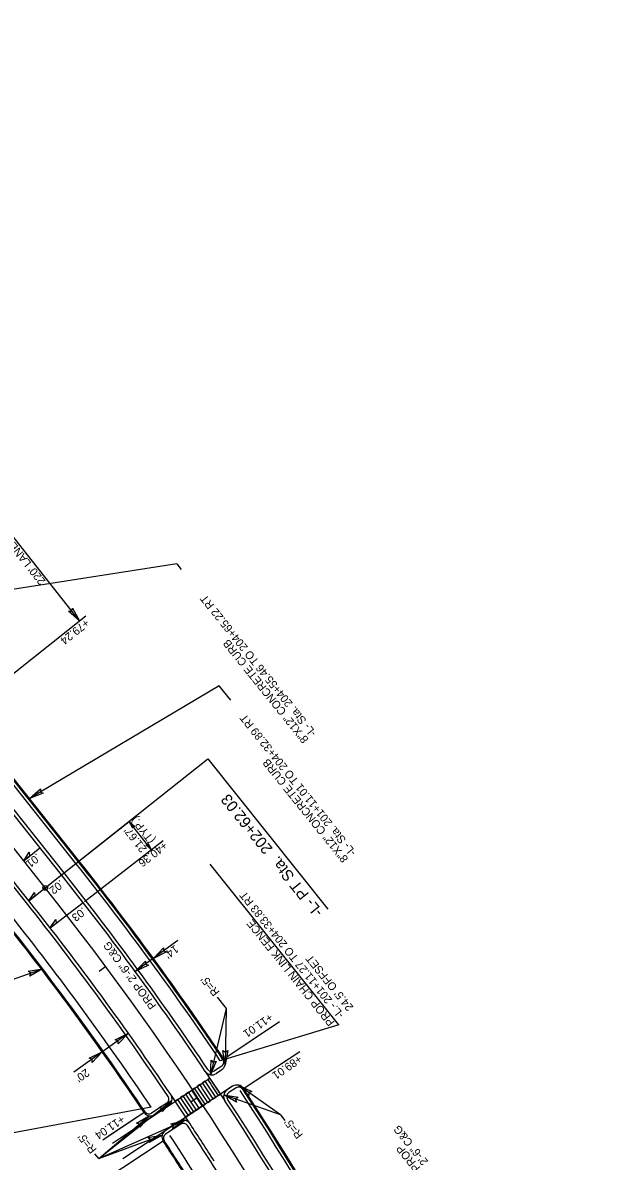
# Model space of a CAD drawing. Extents: x 472216 to 481979, y 489069 to 507339.
# Drawn here: x 474095 to 474465, y 505490 to 506201 of the extents above; entities that cross this region are included whole.
import ezdxf

# ---------------------------------------------------------------- set-up
doc = ezdxf.new("R2010")
doc.units = 0
for name, color, linetype in [('Old_Level_12', 7, 'Continuous'), ('Prop Drainage Structure Drop Inlet Grate 2 Narrow Slots and Sag Grates 840 24 CELL', 7, 'Continuous'), ('Prop Drainage Structure Drop Inlet Grate 2 Wide Slots and Sag Grates 840 22 Label', 7, 'Continuous'), ('Prop Drainage Structure Outlet Berm Ditch 850 10 CELL', 7, 'Continuous'), ('Prop Drainage Structure Pipe CSP 15in', 7, 'Continuous'), ('Prop Drainage Structure Pipe RCP 15in Class III Label', 7, 'Continuous'), ('Prop Drainage Structure Pipe RCP 24in Class III Label', 7, 'Continuous'), ('Prop Erosion Embankment Toe Protection Label', 7, 'Continuous'), ('Prop Erosion Rip Rap Single Stone CELL', 7, 'Continuous'), ('Prop Grid Mask', 7, 'Continuous'), ('Prop NEU Channel Block Detail CELL', 7, 'Continuous'), ('Sheet Block Revision CELL', 7, 'Continuous'), ('Sheet North Arrow Point CELL', 7, 'Continuous'), ('Sheet PE Seal Cell', 7, 'Continuous'), ('Sheet Plot Border Outside CELL', 7, 'Continuous')]:
    doc.layers.add(name, color=color, linetype=linetype)

msp = doc.modelspace()

# ---------------------------------------------------------------- linework, layer by layer
at = {"layer": 'Old_Level_12'}
for p, q in [((474109.5, 505660.85), (474210.98, 505741.43)), ((474210.98, 505741.43), (474286.06, 505647.61))]:
    msp.add_line(p, q, dxfattribs=at)
msp.add_circle((474109.5, 505660.85), 1.5, dxfattribs=at)
msp.add_circle((474109.5, 505660.85), 1.5, dxfattribs=at)
msp.add_circle((474109.5, 505660.85), 1.5, dxfattribs=at)
at = {"layer": 'Prop Drainage Structure Drop Inlet Grate 2 Narrow Slots and Sag Grates 840 24 CELL'}
for p, q in [((474120.56, 505669.63), (474163.9, 505704.05)), ((474175.66, 505684.74), (474161.93, 505702.24)), ((474133.96, 505652.4), (474183.12, 505690.53))]:
    msp.add_line(p, q, dxfattribs=at)
for points in [[(474164.1, 505698.22), (474161.93, 505702.24), (474165.35, 505699.17), (474164.37, 505699.13)], [(474173.49, 505688.76), (474175.66, 505684.74), (474172.24, 505687.81), (474173.22, 505687.85)], [(474096.03, 505677.82), (474099.48, 505683.12), (474099.65, 505680.7)], [(474099.32, 505652.77), (474102.78, 505658.07), (474102.94, 505655.65)], [(474099.32, 505652.77), (474102.78, 505658.06), (474102.94, 505655.64)], [(474112.61, 505635.84), (474116.12, 505641.1), (474116.26, 505638.67)]]:
    msp.add_lwpolyline(points, close=True, dxfattribs=at)
at = {"layer": 'Prop Drainage Structure Drop Inlet Grate 2 Wide Slots and Sag Grates 840 22 Label'}
for p, q in [((474096.03, 505677.82), (474106.21, 505685.91)), ((474099.32, 505652.77), (474119.68, 505668.94)), ((474112.61, 505635.84), (474133.15, 505651.77))]:
    msp.add_line(p, q, dxfattribs=at)
at = {"layer": 'Prop Drainage Structure Outlet Berm Ditch 850 10 CELL'}
for points in [[(474126.61, 505835.59), (474130.99, 505827.57), (474124.11, 505833.67), (474126.08, 505833.76)], [(474108.2, 505719.91), (474099.67, 505716.65), (474106.63, 505722.65), (474106.46, 505720.68)], [(474185.21, 505620.86), (474177.03, 505616.8), (474183.39, 505623.43), (474183.4, 505621.46)], [(474173.91, 505612.59), (474165.73, 505608.53), (474172.09, 505615.17), (474172.1, 505613.2)], [(474098.85, 505608.77), (474107.85, 505610.3), (474099.85, 505605.78), (474100.4, 505607.67)], [(474153.22, 505565.99), (474161.4, 505570.04), (474155.03, 505563.42), (474155.02, 505565.39)], [(474136.9, 505554.43), (474145.08, 505558.48), (474138.72, 505551.85), (474138.7, 505553.82)], [(474223.54, 505559.27), (474221.8, 505550.3), (474220.39, 505559.38), (474221.97, 505558.2)], [(474216.22, 505552.52), (474212.61, 505544.13), (474213.17, 505553.3), (474214.45, 505551.81)], [(474236.66, 505531.15), (474230.22, 505537.63), (474238.52, 505533.68), (474236.66, 505533.05)], [(474228.93, 505527.09), (474220.96, 505531.55), (474230.03, 505530.05), (474228.41, 505528.92)], [(474180.59, 505523.61), (474188.6, 505528), (474182.51, 505521.12), (474182.41, 505523.08)], [(474166.58, 505513.81), (474174.43, 505518.48), (474168.58, 505511.39), (474168.42, 505513.35)], [(474187.9, 505513.54), (474196.78, 505515.68), (474189.1, 505510.63), (474189.53, 505512.55)], [(474173.49, 505504.84), (474182.51, 505506.31), (474174.48, 505501.85), (474175.04, 505503.74)]]:
    msp.add_lwpolyline(points, close=True, dxfattribs=at)
at = {"layer": 'Prop Drainage Structure Pipe CSP 15in'}
msp.add_line((474167.55, 505518.11), (474149.08, 505505.7), dxfattribs=at)
at = {"layer": 'Prop Drainage Structure Pipe RCP 15in Class III Label'}
for p, q in [((474190.63, 505527.6), (474212.21, 505542.09)), ((474202.72, 505535.72), (474201.06, 505534.61)), ((474206.04, 505537.95), (474204.38, 505536.84)), ((474209.37, 505540.19), (474207.71, 505539.07)), ((474212.21, 505542.09), (474211.03, 505541.3)), ((474192.29, 505528.71), (474190.63, 505527.6)), ((474195.61, 505530.94), (474193.95, 505529.83)), ((474218.93, 505531.97), (474197.26, 505517.75)), ((474198.93, 505533.17), (474197.27, 505532.06)), ((474214.38, 505529.03), (474216.06, 505530.13)), ((474217.75, 505531.19), (474218.93, 505531.97)), ((474203.89, 505522.09), (474205.56, 505523.18)), ((474207.71, 505524.6), (474209.38, 505525.7)), ((474211.05, 505526.79), (474212.73, 505527.89)), ((474197.2, 505517.7), (474198.87, 505518.79)), ((474200.55, 505519.89), (474202.22, 505520.99))]:
    msp.add_line(p, q, dxfattribs=at)
for centre, radius, start, end in [((472679.99, 504517.14), 1832, 33.40293, 33.77935), ((472679.99, 504517.14), 1834, 33.40279, 33.77947), ((472679.99, 504517.14), 1836, 33.40266, 33.77958), ((472683.32, 504519.37), 1834, 33.40279, 33.77947), ((472683.32, 504519.37), 1834, 33.40279, 33.77947), ((472683.32, 504519.37), 1836, 33.40266, 33.77958), ((472686.64, 504521.6), 1834, 33.40029, 33.77947), ((472686.16, 504521.28), 1836, 33.40035, 33.77958), ((472679.52, 504516.82), 1820, 33.40375, 33.77866), ((472679.52, 504516.82), 1820, 33.40375, 33.77866), ((472679.53, 504516.82), 1822, 33.40361, 33.77877), ((472679.52, 504516.82), 1822, 33.40361, 33.77877), ((472679.52, 504516.82), 1824, 33.40348, 33.77889), ((472679.52, 504516.82), 1824, 33.40348, 33.77889), ((472679.52, 504516.82), 1826, 33.40334, 33.77901), ((472679.52, 504516.82), 1828, 33.4032, 33.77912), ((472679.99, 504517.14), 1830, 33.40307, 33.77924), ((472679.52, 504516.82), 1818, 33.40389, 33.77854)]:
    msp.add_arc(centre, radius, start, end, dxfattribs=at)
at = {"layer": 'Prop Drainage Structure Pipe RCP 24in Class III Label'}
for p, q in [((474099.32, 505652.77), (473992.39, 505787.44)), ((474130.65, 505677.64), (474058.03, 505769.1)), ((474119.68, 505668.94), (474046.96, 505760.53)), ((474219.68, 505547.11), (474216.36, 505544.88)), ((474226.46, 505536.91), (474223.12, 505534.72)), ((474186.48, 505524.81), (474178.18, 505519.24)), ((474193.02, 505514.96), (474184.66, 505509.48))]:
    msp.add_line(p, q, dxfattribs=at)
for centre, radius, start, end in [((472613.66, 504473.19), 1937, 33.91834, 38.45278), ((472613.66, 504473.19), 1923, 33.91841, 38.45278), ((472613.66, 504473.19), 1897, 33.91905, 38.44881), ((472613.66, 504473.19), 1877, 33.91923, 38.44881), ((474216.9, 505551.26), 5, 303.88486, 33.91834), ((474213.58, 505549.03), 5, 213.91841, 303.88486), ((474229.2, 505532.73), 5, 33.25856, 123.2784), ((472613.66, 504473.19), 1937, 23.33642, 33.25856), ((474183.69, 505528.96), 5, 303.88486, 33.91905), ((474225.86, 505530.54), 5, 123.2784, 213.25852), ((472613.66, 504473.19), 1923, 23.32227, 33.25852), ((474175.39, 505523.39), 5, 213.91923, 303.88486), ((474195.76, 505510.78), 5, 33.25815, 123.2784), ((474187.4, 505505.3), 5, 123.2784, 213.25804), ((472613.66, 504473.19), 1897, 32.41685, 33.25815), ((472613.66, 504473.19), 1877, 32.42802, 33.25804)]:
    msp.add_arc(centre, radius, start, end, dxfattribs=at)
at = {"layer": 'Prop Erosion Embankment Toe Protection Label'}
for p, q in [((474209.43, 505546.24), (474221.68, 505527.79)), ((474199.94, 505513.53), (474187.84, 505531.75))]:
    msp.add_line(p, q, dxfattribs=at)
at = {"layer": 'Prop Erosion Rip Rap Single Stone CELL'}
msp.add_line((474128.69, 505676.09), (474056, 505767.65), dxfattribs=at)
for radius, start, end in [(1934.5, 33.92622, 38.44874), (1882.5, 33.92622, 38.44881), (1934.5, 23.33249, 33.26519), (1882.5, 31.57688, 33.28167)]:
    msp.add_arc((472613.66, 504473.19), radius, start, end, dxfattribs=at)
at = {"layer": 'Prop Grid Mask'}
for p, q in [((474097.75, 505651.53), (473990.83, 505786.2)), ((474121.25, 505670.18), (474048.54, 505761.76)), ((474219.68, 505549.52), (474215.25, 505546.54)), ((474228.67, 505535.97), (474224.21, 505533.04)), ((474185.36, 505526.47), (474175.95, 505520.15)), ((474194.12, 505513.29), (474184.64, 505507.07))]:
    msp.add_line(p, q, dxfattribs=at)
for centre, radius, start, end in [((472613.66, 504473.19), 1925, 33.91841, 38.44874), ((472613.66, 504473.19), 1895, 33.91905, 38.44881), ((474218, 505552.01), 3, 303.88486, 33.91832), ((474213.58, 505549.03), 3, 213.91841, 303.88486), ((474230.32, 505533.46), 3, 33.25858, 123.2784), ((474183.69, 505528.96), 3, 303.88486, 33.91905), ((474225.86, 505530.54), 3, 123.2784, 213.25852), ((472613.66, 504473.19), 1925, 23.33249, 33.25852), ((474174.28, 505522.64), 3, 213.91925, 303.88486), ((474186.29, 505504.56), 3, 123.2784, 213.25802), ((474195.76, 505510.78), 3, 33.25815, 123.2784), ((472613.66, 504473.19), 1895, 31.81641, 33.25815)]:
    msp.add_arc(centre, radius, start, end, dxfattribs=at)
at = {"layer": 'Prop NEU Channel Block Detail CELL'}
msp.add_line((474130.12, 505677.23), (474057.5, 505768.7), dxfattribs=at)
for radius, start, end in [(1936.33, 33.91832, 38.45278), (1877.67, 33.91925, 38.44881), (1936.33, 23.33249, 33.25858), (1877.67, 32.42641, 33.25802)]:
    msp.add_arc((472613.66, 504473.19), radius, start, end, dxfattribs=at)
at = {"layer": 'Sheet Block Revision CELL'}
for p, q in [((474130.99, 505827.57), (473993.96, 506000.16)), ((474191.69, 505863.2), (474009.87, 505834.96)), ((474191.69, 505863.2), (474194.42, 505859.79)), ((474059.35, 505770.7), (474134.91, 505830.68)), ((474218.18, 505787.05), (474099.67, 505716.65)), ((474225.32, 505778.12), (474218.18, 505787.05)), ((474292.85, 505575.28), (474212.5, 505675.68)), ((474192.27, 505627.95), (474165.73, 505608.53)), ((474068.65, 505596.48), (474107.85, 505610.3)), ((474216.92, 505592.61), (474222.54, 505585.58)), ((474222.54, 505585.58), (474212.61, 505544.13)), ((474222.54, 505585.58), (474221.8, 505550.3)), ((474292.85, 505575.28), (474218.82, 505552.88)), ((474221.05, 505554.05), (474255.87, 505577.47)), ((474161.4, 505570.04), (474127.25, 505545.84)), ((474233.39, 505535.47), (474268.58, 505558.56)), ((474256.33, 505519.05), (474230.22, 505537.63)), ((474256.33, 505519.05), (474220.96, 505531.55)), ((474175.68, 505523.86), (474047.42, 505499.93)), ((474142.91, 505491.77), (474188.6, 505528)), ((474142.91, 505491.77), (474174.43, 505518.48)), ((474142.91, 505491.77), (474196.78, 505515.68)), ((474171.24, 505520.6), (474145.39, 505503.22)), ((474256.33, 505519.05), (474259.06, 505515.65)), ((474142.91, 505491.77), (474182.51, 505506.31)), ((474183.22, 505502.55), (474145.08, 505477.54)), ((474142.91, 505491.77), (474140.5, 505494.78))]:
    msp.add_line(p, q, dxfattribs=at)
at = {"layer": 'Sheet North Arrow Point CELL'}
msp.add_line((474109.5, 505660.85), (473657.57, 506230.05), dxfattribs=at)
msp.add_arc((472613.66, 504473.19), 1910, 14.25965, 38.44881, dxfattribs=at)
at = {"layer": 'Sheet PE Seal Cell'}
for p, q in [((474147.28, 505611.66), (474143.26, 505608.67)), ((474204.78, 505529.94), (474200.6, 505527.2))]:
    msp.add_line(p, q, dxfattribs=at)
at = {"layer": 'Sheet Plot Border Outside CELL'}
for p, q in [((474226.46, 505536.91), (474208.07, 505524.84)), ((474151.57, 505501.46), (474201.44, 505534.81)), ((474157.95, 505491.85), (474208.03, 505524.88))]:
    msp.add_line(p, q, dxfattribs=at)

# ---------------------------------------------------------------- texts
at = {"layer": 'Old_Level_12'}
msp.add_text('-L- PT Sta.  202+62.03', height=7, rotation=128.67122, dxfattribs=at).set_placement((474283.39, 505646.02))
at = {"layer": 'Prop Drainage Structure Drop Inlet Grate 2 Narrow Slots and Sag Grates 840 24 CELL'}
for s, rotation, p in [('(TYP.)', 128.12311, (474178.38, 505690.92)), ("21.67'", 128.12311, (474173.21, 505685.36)), ('+40.36', 217.79874, (474183.44, 505690.11)), ('.01', 218.44881, (474104.26, 505682.67)), ('.02', 218.44868, (474118.86, 505666.15)), ('.03', 217.79868, (474132.89, 505649.09))]:
    msp.add_text(s, height=5, rotation=rotation, dxfattribs=at).set_placement(p)
at = {"layer": 'Prop Drainage Structure Pipe CSP 15in'}
for s, rotation, p in [("220' LANE SHIFT", 128.44881, (474110.01, 505852.56)), ('-L- Sta. 204+55.46 TO 204+65.22 RT', 128.67122, (474279.17, 505757.68)), ('+79.24', 218.44881, (474134.63, 505829.12)), ('8"X12" CONCRETE CURB', 128.67122, (474274.22, 505753.72)), ('-L- Sta. 201+11.01 TO 204+32.89 RT', 128.67122, (474303.93, 505683.14)), ('8"X12" CONCRETE CURB', 128.67122, (474298.98, 505679.18)), ('-L.- 201+11.27 TO 204+33.83 RT', 128.67122, (474296.38, 505581.72)), ('PROP CHAIN LINK FENCE', 128.67122, (474290.52, 505577.03)), ('PROP 2\'-6" C&G', 126.29996, (474179.19, 505587.31)), ("14'", 216.18559, (474190.48, 505625.46)), ("24.5' OFFSET", 128.67122, (474302.23, 505586.41)), ("R=5'", 128.67122, (474218.58, 505595.76)), ('+11.01', 214.69439, (474249.55, 505582.77)), ('+89.01', 214.69439, (474267.68, 505556.68)), ("20'", 215.32448, (474134.88, 505548.21)), ('+11.04', 213.91923, (474157.09, 505519.06)), ("R=5'", 128.67122, (474270.72, 505506.68)), ('2\'-6" C&G', 128.67122, (474348.93, 505490.03)), ("R=5'", 128.67122, (474141.86, 505497.44)), ('PROP ', 128.67122, (474343.99, 505486.07))]:
    msp.add_text(s, height=5, rotation=rotation, dxfattribs=at).set_placement(p)

doc.saveas('drawing.dxf')
